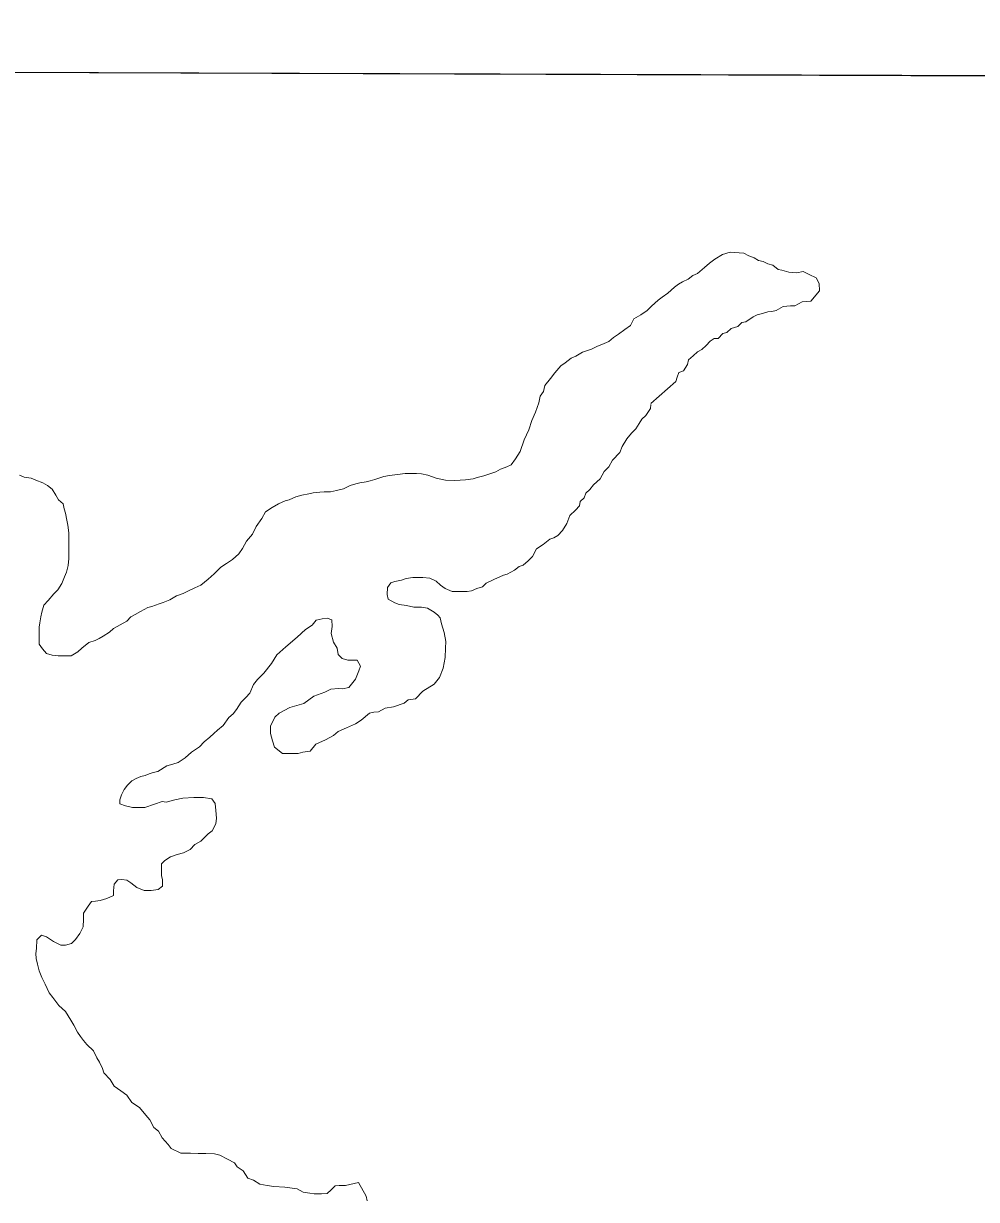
# Model space of a CAD drawing. Extents: x 553962 to 842807, y 8883888 to 9032388.
# Drawn here: x 588036 to 588973, y 8908854 to 8910009 of the extents above; entities that cross this region are included whole.
import ezdxf

# ---------------------------------------------------------------- set-up
doc = ezdxf.new("R2010")
doc.units = 0
doc.header["$LTSCALE"] = 150
doc.layers.add('6', color=7, linetype='Continuous', lineweight=13)

msp = doc.modelspace()

# ---------------------------------------------------------------- linework, layer by layer
at = {"layer": '6'}
msp.add_line((574653.9, 8910009.3), (626625.7, 8909822.1), dxfattribs=at)
msp.add_lwpolyline([(596575.8, 8909932.4), (585614.8, 8909969.8), (585583.8, 8898914.4), (596544.8, 8898874.9)], close=True, dxfattribs=at)
for points in [[(588730.7, 8909784.7), (588723.1, 8909782.2), (588715.7, 8909777.8), (588710.3, 8909773.8), (588705.6, 8909769.4), (588698.6, 8909763.7), (588694.1, 8909761.7), (588689.6, 8909758.2), (588684, 8909755.3), (588680, 8909753.3), (588676, 8909750.3), (588669.5, 8909744.3), (588663.9, 8909740.4), (588659.9, 8909737.4), (588653.3, 8909731.4), (588649.3, 8909727.4), (588642.8, 8909723), (588636.2, 8909719), (588632.7, 8909712.5), (588627.2, 8909708.6), (588621.1, 8909704.1), (588616.1, 8909700.6), (588611.6, 8909696.7), (588604.5, 8909693.7), (588600.5, 8909692.2), (588594.5, 8909689.2), (588590.5, 8909687.8), (588585.5, 8909686.3), (588578.9, 8909682.3), (588574.4, 8909680.4), (588568.4, 8909675.9), (588564.4, 8909672.9), (588558.3, 8909666), (588554.3, 8909660.5), (588548.7, 8909653.5), (588547.2, 8909647.5), (588544.1, 8909643), (588542.6, 8909636.5), (588539.5, 8909627.5), (588535.9, 8909619), (588532.9, 8909610.1), (588528.3, 8909600.1), (588524.2, 8909588.6), (588519.7, 8909581.6), (588515.6, 8909575.6), (588511.1, 8909573.6), (588505.1, 8909571.2), (588500.5, 8909568.7), (588494.5, 8909566.7), (588488.5, 8909564.8), (588482, 8909563.3), (588478, 8909561.8), (588470.5, 8909560.9), (588460, 8909560.2), (588451, 8909560.5), (588441.8, 8909562.6), (588433.5, 8909565.3), (588427.4, 8909566.9), (588422.4, 8909567), (588417.9, 8909567), (588411.4, 8909567), (588403.9, 8909566.1), (588395.9, 8909565.1), (588390.4, 8909564.2), (588381.4, 8909561.2), (588376.9, 8909559.8), (588372.9, 8909558.8), (588366.8, 8909557.8), (588362.8, 8909556.8), (588357.3, 8909555.4), (588350.8, 8909551.9), (588343.8, 8909550.5), (588337.8, 8909549), (588331.8, 8909549), (588327.3, 8909548.6), (588320.8, 8909548.1), (588316.7, 8909547.1), (588309.7, 8909545.7), (588303.7, 8909544.2), (588297.2, 8909541.2), (588293.2, 8909540.3), (588286.7, 8909537.3), (588280.6, 8909533.8), (588274.1, 8909529.4), (588270.5, 8909522.9), (588265, 8909514.9), (588261.4, 8909507.4), (588255.4, 8909500.5), (588251.3, 8909493.5), (588247.8, 8909488), (588241.7, 8909482.5), (588235.7, 8909478.6), (588230.2, 8909475.1), (588223.6, 8909468.6), (588217.6, 8909463.2), (588210.5, 8909457.2), (588204.5, 8909454.7), (588198.5, 8909451.8), (588193, 8909449.3), (588186.4, 8909446.8), (588179.9, 8909442.9)], [(588818.5, 8909746.6), (588818.3, 8909753.9), (588815.2, 8909759.4), (588808.5, 8909762.5), (588802.4, 8909765.5), (588796.3, 8909764.3), (588788.3, 8909764.9), (588788.3, 8909764.9), (588781.6, 8909766.8), (588778, 8909767.4), (588772.7, 8909771.9), (588767.7, 8909773), (588763.2, 8909775.5), (588758.7, 8909776.5), (588754.2, 8909779.1), (588749.2, 8909781.1), (588744.2, 8909783.6), (588730.7, 8909784.7)], [(588652.6, 8909636), (588677.2, 8909657.4), (588678.8, 8909661.9), (588680.3, 8909666.4), (588684.8, 8909667.9), (588688.9, 8909674.3), (588689.9, 8909678.8), (588694.4, 8909682.8), (588698.5, 8909686.8), (588703, 8909688.8), (588707, 8909692.8), (588711.1, 8909697.2), (588715.1, 8909699.7), (588719.1, 8909699.7), (588723.6, 8909704.7), (588727.6, 8909705.6), (588731.7, 8909709.6), (588738.2, 8909711.6), (588742.2, 8909715.6), (588746.2, 8909716), (588753.3, 8909721), (588757.3, 8909723), (588761.3, 8909723.9), (588767.8, 8909725.9), (588771.8, 8909726.4), (588775.8, 8909727.3), (588782.8, 8909731.3), (588789.9, 8909731.8), (588794.4, 8909731.7), (588801.4, 8909735.7), (588809.9, 8909736.6), (588818.5, 8909746.6)], [(588353.5, 8909317.1), (588362.6, 8909321), (588368.1, 8909324.5), (588376.1, 8909331.4), (588380.6, 8909332.4), (588385.2, 8909332.9), (588391.7, 8909336.3), (588399.7, 8909337.8), (588410.2, 8909341.2), (588414.2, 8909344.7), (588421.3, 8909345.7), (588428.8, 8909353.1), (588439.9, 8909360.1), (588444.9, 8909366.5), (588448.7, 8909375.7), (588450.5, 8909386.4), (588450.9, 8909395.3), (588451.4, 8909401.9), (588449.6, 8909410.8), (588446.9, 8909419.3), (588445.6, 8909425.1), (588443.4, 8909427.7), (588439.9, 8909430.7), (588433.4, 8909434.7), (588427.5, 8909435.7), (588419.9, 8909435.8), (588412.5, 8909437.3), (588405.5, 8909438.4), (588401, 8909439.9), (588394.5, 8909443.5), (588393.5, 8909448), (588394.1, 8909455), (588397.1, 8909459.5), (588401.1, 8909460.9), (588407.6, 8909462.4), (588412.2, 8909463.9), (588418.7, 8909464.8), (588422.7, 8909464.8), (588428.7, 8909464.8), (588435.7, 8909464.2), (588441.7, 8909461.2), (588446.1, 8909457.2), (588450.6, 8909454.1), (588457.6, 8909451.1), (588461.6, 8909451), (588467.6, 8909451), (588472.1, 8909451), (588476.6, 8909451.9), (588481.6, 8909453.9), (588487.2, 8909455.8), (588490.8, 8909459.4), (588498.5, 8909462.9), (588507.9, 8909467.1), (588507.9, 8909467.1), (588507.9, 8909467.1), (588511.5, 8909468.2), (588518.8, 8909472.2), (588523.3, 8909475.7), (588527.3, 8909477.1), (588532.3, 8909481.1), (588536.4, 8909485.6), (588540.4, 8909493.1), (588540.4, 8909493.1), (588547, 8909497.2), (588553.5, 8909502.5), (588557.5, 8909504), (588561.5, 8909506), (588566.1, 8909510.9), (588570.1, 8909517.9), (588573.2, 8909525.9), (588578.7, 8909530.9), (588582.8, 8909535.4), (588583.3, 8909539.4), (588587.3, 8909543.3), (588588.9, 8909547.8), (588592.9, 8909551.3), (588596.4, 8909555.8), (588603, 8909561.8), (588607, 8909569.2), (588611.6, 8909573.7), (588615.1, 8909580.2), (588622.2, 8909587.7), (588624.7, 8909593.7), (588629.3, 8909601.1), (588633.8, 8909606.6), (588637.9, 8909611.1), (588641.4, 8909616.1), (588644, 8909620.6), (588648, 8909624.1), (588652.5, 8909631), (588652.6, 8909634.9)], [(588179.9, 8909442.9), (588173.4, 8909440.4), (588169.4, 8909439), (588162.3, 8909436.5), (588158.3, 8909435.5), (588151.3, 8909431.6), (588145.8, 8909428.6), (588141.8, 8909426.1), (588137.7, 8909422.1), (588131.2, 8909418.2), (588124.7, 8909414.7), (588120.6, 8909411.2), (588114.6, 8909407.3), (588110.6, 8909404.8), (588106.6, 8909402.8), (588100.5, 8909400.9), (588093.5, 8909395.4), (588089.5, 8909391.9), (588082.9, 8909387.9), (588076.9, 8909388), (588070.4, 8909388), (588064.4, 8909388.6), (588058.9, 8909390.1), (588055, 8909394.7), (588051.5, 8909399.2), (588051.5, 8909403.7), (588051.6, 8909408.2), (588051.6, 8909416.2), (588052.2, 8909420.2), (588053.2, 8909426.2), (588054.2, 8909430.7), (588056.3, 8909437.7), (588060.3, 8909442.2), (588065.9, 8909448.7), (588069.9, 8909452.6), (588074, 8909459.1), (588076.5, 8909465.6), (588078.6, 8909470.1), (588080.1, 8909476.6), (588080.7, 8909483.6), (588080.7, 8909487.6), (588080.7, 8909491.6), (588080.8, 8909499.6), (588080.8, 8909504.1), (588080.8, 8909508.6), (588079.9, 8909516.2), (588078.9, 8909521.2), (588077.5, 8909528.2), (588076, 8909532.2), (588075.1, 8909537.2), (588070.6, 8909541.2), (588068.1, 8909545.8), (588064.2, 8909551.8), (588059.7, 8909555.3), (588055.2, 8909557.9), (588048.2, 8909560.4), (588043.7, 8909562.5), (588036.8, 8909563.5), (588032.3, 8909565.5)], [(588200.1, 8909197.6), (588200.1, 8909197.6), (588204.6, 8909202.4), (588210.6, 8909205.8), (588217.7, 8909212.8), (588221.7, 8909215.8), (588225.2, 8909222.8), (588225.8, 8909228.3), (588225.3, 8909235.8), (588224.4, 8909242.8), (588221.4, 8909247.3), (588221.4, 8909247.3), (588213.1, 8909248.5), (588203.5, 8909248.5), (588192.7, 8909248), (588184.8, 8909246.3), (588176.3, 8909244), (588172.4, 8909244.7), (588164.9, 8909242.2), (588155.3, 8909238.8), (588150.8, 8909238.8), (588143.3, 8909238.8), (588136.3, 8909240.4), (588130.8, 8909242.4), (588130.9, 8909246.4), (588132.4, 8909251.4), (588135, 8909256.4), (588138.5, 8909260.9), (588142.5, 8909264.9), (588147, 8909267.4), (588151.6, 8909269.3), (588155.6, 8909270.3), (588159.6, 8909271.8), (588163.6, 8909273.3), (588168.1, 8909274.2), (588176.9, 8909279.7), (588176.9, 8909279.7), (588183.1, 8909281.4), (588188.2, 8909283.1), (588195, 8909287.6), (588201.2, 8909293.2), (588209.2, 8909298.3), (588213.7, 8909303.4), (588219.3, 8909308), (588223.3, 8909311.4), (588226.7, 8909314.8), (588232.4, 8909319.3), (588238, 8909327.3), (588242.1, 8909330.8), (588245.6, 8909335.3), (588250.2, 8909342.3), (588254.7, 8909346.8), (588258.7, 8909351.2), (588262.3, 8909359.7), (588266.3, 8909364.7), (588272.3, 8909371), (588279.9, 8909380.3), (588285.2, 8909388.8), (588294.1, 8909396.8), (588305.2, 8909406.1), (588313.2, 8909413.7), (588319.9, 8909418.1), (588323.9, 8909423), (588329.7, 8909424.3), (588334.6, 8909424.8), (588339.1, 8909423.4), (588339.5, 8909416.8), (588338.7, 8909409.8), (588340.8, 8909401.2), (588344.4, 8909395.4), (588345.3, 8909389.2), (588349.3, 8909385.2), (588355, 8909383.7), (588364, 8909383.6), (588367.5, 8909377.6), (588365.9, 8909373.1), (588362.4, 8909365.1), (588355.8, 8909356.6), (588349.8, 8909355.6), (588345.8, 8909355.7), (588338.3, 8909355.2), (588332.3, 8909352.3), (588321.7, 8909348.3), (588311.7, 8909340.9), (588298.1, 8909337), (588287.6, 8909331.5), (588283.1, 8909327.6), (588279, 8909318.6), (588278.9, 8909311.6), (588280.9, 8909304.5), (588282.8, 8909298), (588290.8, 8909291.9), (588298.3, 8909291.9), (588306.3, 8909291.8), (588310.8, 8909293.3), (588317.8, 8909294.3), (588323.4, 8909301.2), (588332.9, 8909305.2), (588341, 8909309.6), (588345.5, 8909313.6), (588353.5, 8909317.1)], [(588365.6, 8908870.4), (588352.6, 8908867.4), (588346.6, 8908867.5), (588342.6, 8908867), (588338.6, 8908863), (588334.5, 8908859.6), (588329, 8908859.1), (588322, 8908859.1), (588317.5, 8908859.7), (588311, 8908860.7), (588305.1, 8908864.2), (588293.1, 8908865.8), (588282.1, 8908866.4), (588275.6, 8908867.4), (588268.6, 8908868.5), (588262.1, 8908872.5), (588256.6, 8908874.6), (588252.2, 8908881.6), (588246.2, 8908885.7), (588243.7, 8908889.7), (588236.7, 8908893.2), (588229.3, 8908897.3), (588223.8, 8908898.3), (588215.3, 8908898.9), (588207.8, 8908898.9), (588200.3, 8908899), (588190.8, 8908899.1), (588181.3, 8908903.6), (588178.3, 8908907.7), (588172.4, 8908914.2), (588168.9, 8908920.7), (588164.4, 8908924.3), (588160.5, 8908931.8), (588156.5, 8908936.3), (588150.1, 8908943.9), (588142.6, 8908948.9), (588137.7, 8908956), (588131.7, 8908960.5), (588125.2, 8908965.1), (588121.3, 8908971.6), (588115.3, 8908978.2), (588113.9, 8908982.2), (588110.9, 8908988.7), (588108.4, 8908992.7), (588105, 8908999.8), (588098.5, 8909005.8), (588095.1, 8909009.8), (588092.1, 8909013.9), (588089.1, 8909017.9), (588085.7, 8909024.9), (588082.7, 8909029.9), (588077.3, 8909038.5), (588070.8, 8909044.1), (588064.9, 8909052.1), (588061.4, 8909056.6), (588057.5, 8909065.2), (588054.2, 8909071.9), (588051.7, 8909078.4), (588049.9, 8909084.8), (588048.6, 8909090.5), (588048.2, 8909095.2), (588049.1, 8909100.4), (588049.3, 8909108.8), (588053.8, 8909113.3), (588058.8, 8909111.7), (588065.8, 8909107.2), (588072.8, 8909103.6), (588077.3, 8909103.6), (588083.3, 8909105.1), (588087.3, 8909109), (588091.4, 8909115), (588094.9, 8909121.5), (588095, 8909129), (588095, 8909135), (588099.6, 8909142), (588103.1, 8909146.5), (588107.1, 8909146.9), (588111.6, 8909147.4), (588118.1, 8909149.4), (588124.7, 8909152.3), (588124.7, 8909156.8), (588125.2, 8909163.4), (588128.8, 8909167.8), (588132.8, 8909168.1), (588137.6, 8909167.3), (588141.8, 8909164.8), (588147.7, 8909160.2), (588154.7, 8909157.2), (588161.7, 8909157.1), (588168.7, 8909158.1), (588172.8, 8909161.5), (588172.8, 8909167.6), (588171.8, 8909172.1), (588171.8, 8909180), (588171.8, 8909183.4), (588171.8, 8909183.4), (588175.2, 8909186.8), (588180.8, 8909190.2), (588187.1, 8909192.5), (588193.3, 8909194.2), (588200.1, 8909197.6)], [(588374, 8908852.3), (588373, 8908856.8), (588365.6, 8908870.4)]]:
    msp.add_lwpolyline(points, dxfattribs=at)

doc.saveas('drawing.dxf')
